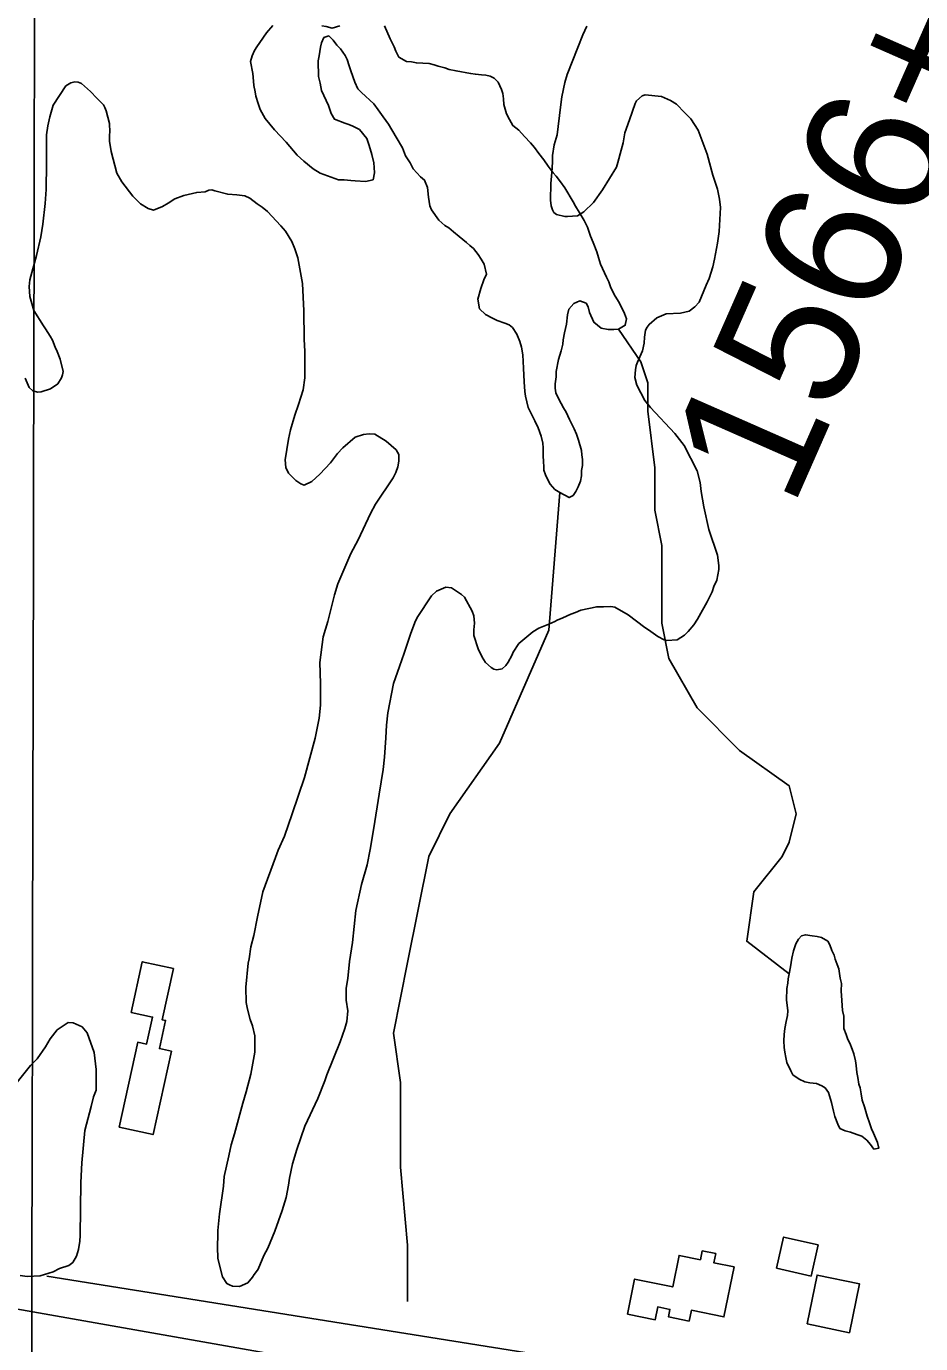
# Model space of a CAD drawing. Extents: x 3187622 to 3225504, y 800805 to 826213.
# Drawn here: x 3207504 to 3208153, y 806613 to 807570 of the extents above; entities that cross this region are included whole.
import ezdxf

# ---------------------------------------------------------------- set-up
doc = ezdxf.new("R2010")
doc.units = 0
for name, color, linetype in [('V-BLDG-OTLN', 7, 'Continuous'), ('V-GRID-MAJR', 7, 'Continuous'), ('V-ROAD-CNTR', 7, 'Continuous'), ('V-SITE-VEGE', 7, 'Continuous'), ('V-SURV-IDEN', 7, 'Continuous'), ('V-TOPO-SHOR', 7, 'Continuous')]:
    doc.layers.add(name, color=color, linetype=linetype)

msp = doc.modelspace()

# ---------------------------------------------------------------- linework, layer by layer
at = {"layer": 'V-BLDG-OTLN'}
for points in [[(3207571.05, 806770.17), (3207584.54, 806831.85), (3207590.93, 806830.45), (3207595.23, 806850.12), (3207579.77, 806853.5), (3207587.81, 806890.26), (3207610.36, 806885.32), (3207602.24, 806848.21), (3207604.71, 806847.67), (3207600.23, 806827.22), (3207608.92, 806825.32), (3207595.68, 806764.78)], [(3208048.43, 806667.72), (3208053.55, 806690.38), (3208078.63, 806684.72), (3208073.51, 806662.06)], [(3207940.12, 806634.4), (3207945.28, 806659.83), (3207973.01, 806654.21), (3207977.65, 806677.08), (3207993.19, 806673.93), (3207994.49, 806680.35), (3208004.32, 806678.36), (3208002.96, 806671.66), (3208017.59, 806668.7), (3208010.24, 806632.41), (3207986.56, 806637.21), (3207984.97, 806629.39), (3207969.86, 806632.45), (3207970.96, 806637.85), (3207962.17, 806639.64), (3207960.28, 806630.31)], [(3208070.59, 806627.26), (3208077.91, 806662.76), (3208108.62, 806656.43), (3208101.3, 806620.93)]]:
    msp.add_lwpolyline(points, close=True, dxfattribs=at)
at = {"layer": 'V-GRID-MAJR'}
msp.add_spline([(3207506.69, 806215.48), (3207519.03, 812274.22), (3207531.37, 818336.43), (3207543.72, 824398.67), (3207543.72, 824402.09)], degree=3, dxfattribs=at)
at = {"layer": 'V-ROAD-CNTR'}
msp.add_lwpolyline([(3205105.83, 807054.61), (3205532.73, 806980.16), (3206156.46, 806872.86), (3206698.48, 806779.69), (3207336.73, 806666.37), (3208060.92, 806538.44), (3209985, 806213.11)], dxfattribs=at)
at = {"layer": 'V-SITE-VEGE'}
for points in [[(3207910.65, 807569.68), (3207907.79, 807563.41), (3207904.12, 807554.12), (3207896.27, 807534.53), (3207894.67, 807528.74), (3207892.5, 807518.42), (3207891.64, 807510.85), (3207889.08, 807490.69), (3207886.96, 807483.39), (3207885.84, 807475.83), (3207885.77, 807471.04), (3207885.16, 807463.47), (3207884.54, 807455.4), (3207884.37, 807443.28), (3207884.82, 807439.23), (3207885.79, 807436.19), (3207886.77, 807434.4), (3207888.52, 807432.86), (3207894.56, 807431.52), (3207896.58, 807431.49), (3207903.91, 807431.89), (3207908.5, 807434.85), (3207915.41, 807441.58), (3207922.11, 807450.83), (3207932.19, 807467.35), (3207933.25, 807470.62), (3207935.65, 807479.68), (3207936.98, 807484.96), (3207938.35, 807492.27), (3207941.76, 807501.56), (3207945.72, 807513.63), (3207946.76, 807515.38), (3207950.85, 807519.11), (3207953.13, 807519.84), (3207964.99, 807518.66), (3207971.51, 807515.79), (3207975.77, 807512.95), (3207981.74, 807506.81), (3207986.22, 807502.45), (3207991.41, 807494.05), (3207997.99, 807476.78), (3208002.06, 807461.57), (3208005.46, 807451.42), (3208007.12, 807444.07), (3208007.79, 807438), (3208006.79, 807420.59), (3208005.66, 807412.02), (3208003.47, 807400.43), (3208002.14, 807394.89), (3207999.49, 807386.34), (3207997.4, 807381.58), (3207992.18, 807369.28), (3207989.1, 807365.78), (3207985.01, 807362.81), (3207978.68, 807361.38), (3207968.32, 807360.77), (3207961.46, 807357.84), (3207955.83, 807353.12), (3207954.54, 807351.12), (3207953.25, 807348.86), (3207952.42, 807343.82), (3207952.36, 807339.53), (3207951.02, 807333.99), (3207947.37, 807325.71), (3207946.57, 807323.2), (3207946.03, 807320.18), (3207945.44, 807314.63), (3207946.88, 807309.05), (3207952.78, 807297.85), (3207957, 807292.74), (3207974.67, 807273.81), (3207981.36, 807265.13), (3207990.7, 807246.81), (3207992.85, 807238.19), (3207993.77, 807231.87), (3207995.64, 807220.73), (3207999.19, 807204.26), (3208005.5, 807185.48), (3208006.4, 807178.15), (3208006.61, 807175.12), (3208004.99, 807167.31), (3208002.9, 807162.79), (3208001.59, 807159.02), (3207997.95, 807151.75), (3207992.25, 807141.23), (3207990.95, 807138.97), (3207988.37, 807134.97), (3207984.26, 807130.23), (3207981.7, 807127.48), (3207976.35, 807124.02), (3207968.76, 807123.62), (3207966.75, 807124.16), (3207962.24, 807126.49), (3207955.49, 807131.39), (3207952.73, 807132.94), (3207940.74, 807142.2), (3207930.97, 807147.9), (3207928.2, 807148.19)], [(3207543.62, 807528.14), (3207541.36, 807528.92), (3207538.84, 807529.21), (3207535.8, 807528.5), (3207532.23, 807526.28), (3207523.19, 807512.26), (3207520.55, 807503.96), (3207519.19, 807497.42), (3207518.34, 807490.86), (3207518.18, 807479.25), (3207518.3, 807469.65), (3207518.04, 807450.96), (3207517.39, 807440.87), (3207515.66, 807426), (3207514.02, 807416.68), (3207511.05, 807403.08), (3207506.25, 807385.47), (3207505.68, 807380.68), (3207506.08, 807373.35), (3207508.97, 807363.2), (3207516.13, 807351.99), (3207517.62, 807349.95), (3207520.83, 807344.6), (3207522.56, 807341.55), (3207524.5, 807336.47), (3207525.98, 807333.42), (3207528.17, 807327.83), (3207530.31, 807318.96), (3207529.78, 807316.44), (3207529.24, 807314.43), (3207526.4, 807309.93), (3207521.04, 807306.21), (3207514.45, 807304.03), (3207511.92, 807303.82), (3207508.4, 807304.88), (3207505.65, 807307.19), (3207502.72, 807314.05)], [(3207667.82, 806843.75), (3207666.12, 806848.33), (3207664.21, 806855.93), (3207663.27, 806860.74), (3207662.92, 806871.85), (3207664.68, 806889.25), (3207665.48, 806892.53), (3207666.61, 806901.1), (3207668.75, 806909.4), (3207671.46, 806923), (3207675.26, 806941.13), (3207684.45, 806966), (3207686.54, 806971.28), (3207690.98, 806981.57), (3207696.76, 806997.65), (3207705.72, 807024.04), (3207713.45, 807052.72), (3207715.35, 807062.29), (3207716.18, 807067.08), (3207717.32, 807076.66), (3207717.29, 807092.32), (3207716.75, 807107.48), (3207719.28, 807126.13), (3207722.47, 807137.45), (3207727.29, 807156.83), (3207729.93, 807164.62), (3207739.33, 807186.71), (3207744.52, 807196.74), (3207753.63, 807215.81), (3207757.26, 807222.57), (3207769.9, 807241.59), (3207771.98, 807245.6), (3207773.3, 807249.62), (3207774.12, 807253.91), (3207774.18, 807258.7), (3207772.21, 807262.01), (3207764.98, 807268.43), (3207756.71, 807273.34), (3207752.68, 807273.66), (3207748.38, 807273.21), (3207742.29, 807271.27), (3207733.34, 807263.57), (3207729.5, 807259.33), (3207724.6, 807252.58), (3207716.65, 807244.36), (3207711.03, 807239.14), (3207705.43, 807236.44), (3207702.92, 807237.23), (3207699.42, 807239.8), (3207693.94, 807245.18), (3207691.98, 807249.25), (3207691.55, 807254.82), (3207694.03, 807269.68), (3207695.39, 807276.48), (3207698.57, 807287.3), (3207701.2, 807294.84), (3207704.64, 807305.65), (3207705.77, 807314.22), (3207705.79, 807333.41), (3207705.41, 807342.51), (3207705.2, 807362.97), (3207704.21, 807382.93), (3207700.69, 807401.42), (3207698.51, 807408.01), (3207696.31, 807413.35), (3207691.87, 807420.73), (3207688.39, 807424.57), (3207678.68, 807435.06), (3207674.94, 807438.15), (3207671.19, 807440.72), (3207665.94, 807444.84), (3207662.18, 807446.41), (3207656.38, 807447.25), (3207649.82, 807447.59), (3207640.51, 807450), (3207638.24, 807450.79), (3207636.22, 807450.56), (3207633.43, 807449.34), (3207627.36, 807448.92), (3207617.99, 807446.78), (3207611.39, 807444.34), (3207606.54, 807441.13), (3207602.47, 807438.66), (3207595.86, 807435.98), (3207592.09, 807437.29), (3207586.58, 807440.65), (3207580.85, 807446.29), (3207572.92, 807456.76), (3207569.22, 807462.87), (3207565.15, 807478.59), (3207563.99, 807486.18), (3207564.05, 807490.72), (3207564.33, 807492.74), (3207563.92, 807499.06), (3207561.52, 807508.18), (3207560.55, 807510.72), (3207559.56, 807512.51), (3207557.58, 807514.81), (3207554.83, 807517.37), (3207550.1, 807522.24), (3207543.62, 807528.14)], [(3207928.2, 807148.19), (3207922.64, 807148.02), (3207917.84, 807148.08), (3207906.19, 807145.72), (3207902.38, 807144.01), (3207899.08, 807142.79), (3207893.23, 807140.09), (3207889.17, 807138.38), (3207887.38, 807137.4), (3207883.06, 807135.44), (3207875.7, 807132.52), (3207871.37, 807129.8), (3207861.15, 807121.35), (3207857.27, 807115.09), (3207856.22, 807112.58), (3207853.63, 807107.82), (3207851.83, 807105.32), (3207849.27, 807103.09), (3207845.22, 807102.39), (3207843.2, 807102.67), (3207841.2, 807103.96), (3207836.96, 807107.55), (3207834.74, 807111.37), (3207831.79, 807117.47), (3207828.65, 807127.11), (3207828.71, 807131.41), (3207829.03, 807136.2), (3207828.6, 807141.51), (3207827.38, 807144.81), (3207821.72, 807154.99), (3207819.73, 807157.04), (3207812.47, 807161.94), (3207808.18, 807162.26), (3207801.57, 807159.32), (3207797.74, 807156.09), (3207787.42, 807140.33), (3207785.85, 807136.56), (3207782.7, 807128.27), (3207777.96, 807114.44), (3207774.54, 807104.64), (3207770.33, 807092.33), (3207766.24, 807071.17), (3207765.1, 807062.09), (3207764.72, 807053.01), (3207763.76, 807038.88), (3207762.63, 807029.8), (3207759.85, 807011.92), (3207755.97, 806987.47), (3207753.22, 806971.85), (3207751.04, 806960.77), (3207747.06, 806946.43), (3207743, 806927.55), (3207740.4, 806904.35), (3207738.19, 806890.49), (3207737, 806878.13), (3207735.89, 806871.08), (3207735.77, 806862.49), (3207737.18, 806854.65), (3207736.31, 806846.83), (3207734.97, 806841.8), (3207731.56, 806832.25), (3207721.87, 806808.14), (3207720.29, 806803.87), (3207715.32, 806791.06), (3207705.94, 806770.99), (3207700.15, 806753.9), (3207696.97, 806743.59), (3207694.8, 806733.26), (3207693.97, 806727.97), (3207692.33, 806719.15), (3207689.42, 806709.6), (3207684.16, 806694.77), (3207678.93, 806682.22), (3207676.08, 806676.96), (3207671.9, 806667.17), (3207670.87, 806665.41), (3207669.06, 806663.16), (3207667.77, 806661.16), (3207664.43, 806657.17), (3207658.34, 806654.47), (3207653.29, 806654.8), (3207651.03, 806655.59), (3207649.27, 806656.63), (3207646.06, 806661.47), (3207642.71, 806674.9), (3207642.75, 806677.68), (3207642.54, 806680.46), (3207642.75, 806695.1), (3207643.93, 806707.21), (3207646.74, 806727.37), (3207647.34, 806734.44), (3207650.58, 806749.29), (3207652.46, 806757.35), (3207654.85, 806765.39), (3207660.72, 806787.53), (3207663.36, 806795.83), (3207666.57, 806808.67), (3207669.57, 806824.53), (3207669.66, 806830.59), (3207669.49, 806836.41), (3207667.82, 806843.75)], [(3207494.98, 806800.48), (3207506.55, 806814.96), (3207511.41, 806819.69), (3207517.6, 806828.45), (3207520.96, 806834.21), (3207526.1, 806840.95), (3207534.01, 806846.14), (3207537.54, 806845.84), (3207544.06, 806842.97), (3207547.79, 806838.63), (3207552.89, 806824.41), (3207554.23, 806812.02), (3207554.2, 806809.24), (3207554.34, 806801.41), (3207554.28, 806797.12), (3207552.44, 806792.09), (3207550.58, 806785.3), (3207546.03, 806767.69), (3207543.94, 806744.23), (3207543.23, 806730.1), (3207542.69, 806691.46), (3207542.38, 806687.43), (3207541.53, 806681.38), (3207539.95, 806676.6), (3207537.36, 806671.84), (3207534.55, 806669.61), (3207527.7, 806667.43), (3207523.12, 806665.22), (3207513.74, 806662.32), (3207504.13, 806661.7), (3207499.1, 806662.53)]]:
    msp.add_lwpolyline(points, dxfattribs=at)
at = {"layer": 'V-TOPO-SHOR'}
msp.add_line((3207877.75, 806604.6), (3207518.44, 806661.91), dxfattribs=at)
for points in [[(3207673.44, 807509.25), (3207671.9, 807513.41), (3207670.39, 807518.84), (3207669.8, 807522.03), (3207668.91, 807526.5), (3207668.64, 807529.68), (3207668.08, 807535.42), (3207666.29, 807544.04), (3207667.62, 807548.15), (3207669.27, 807551.95), (3207670.9, 807554.79), (3207673.17, 807557.94), (3207678.04, 807564.87), (3207682.57, 807570.22)], [(3207879.47, 807249.56), (3207879.21, 807253.7), (3207878.94, 807257.53), (3207879.03, 807263.57), (3207878.75, 807266.76), (3207877.56, 807271.86), (3207875.41, 807277.94), (3207872.94, 807283.06), (3207871.08, 807286.59), (3207867.98, 807292.68), (3207866.19, 807300.98), (3207865.6, 807304.49), (3207865.07, 807311.5), (3207864.57, 807321.37), (3207864.07, 807330.92), (3207863.2, 807336.66), (3207861.98, 807340.81), (3207859.83, 807345.94), (3207856.71, 807350.75), (3207854.19, 807352.7), (3207851.03, 807354.02), (3207845.65, 807356), (3207842.17, 807357.64), (3207837.12, 807360.26), (3207832.72, 807364.45), (3207831.55, 807371.47), (3207833.56, 807379.08), (3207835.88, 807385.41), (3207837.85, 807389.52), (3207836.04, 807396.86), (3207833.86, 807400.39), (3207831.69, 807403.93), (3207828.25, 807408.11), (3207825.73, 807410.37), (3207823.22, 807412.64), (3207817.87, 807416.85), (3207813.78, 807420.41), (3207810.32, 807423.32), (3207807.48, 807424.95), (3207803.08, 807428.83), (3207797.78, 807436.22), (3207796.54, 807439.1), (3207795.68, 807445.48), (3207794.82, 807452.49), (3207792.67, 807457.93), (3207789.84, 807460.2), (3207784.52, 807466), (3207782.35, 807470.49), (3207778.92, 807475.63), (3207776.77, 807481.38), (3207772.11, 807489.09), (3207766.52, 807498.4), (3207762.77, 807503.86), (3207759.03, 807509), (3207755.91, 807513.18), (3207747.11, 807521.58), (3207744.29, 807524.16), (3207742.13, 807528.96), (3207739.38, 807537.28), (3207738.16, 807540.8), (3207736.63, 807545.59), (3207735.08, 807548.47), (3207731.65, 807553.3), (3207729.14, 807555.88), (3207726.33, 807559.42), (3207723.19, 807562.64), (3207719.68, 807561.42), (3207718.03, 807557.62), (3207717.35, 807554.45), (3207716.31, 807548.1), (3207715.62, 807544.61), (3207715.77, 807533.16), (3207716.98, 807528.36), (3207717.86, 807522.94), (3207723.12, 807512.05), (3207724.94, 807506.3), (3207727.43, 807502.13), (3207735.02, 807499.16), (3207737.87, 807498.16), (3207740.72, 807497.17), (3207745.46, 807494.56), (3207750.78, 807488.12), (3207752.62, 807483), (3207754.44, 807476.61), (3207755.94, 807470.54), (3207756.21, 807467.04), (3207756.47, 807463.21), (3207755.45, 807458.14), (3207750.02, 807456.94), (3207742.39, 807457.37), (3207739.21, 807457.73), (3207734.45, 807458.12), (3207730.31, 807458.17), (3207717.01, 807462.82), (3207711.97, 807466.07), (3207705.04, 807471.58), (3207700.33, 807476.1), (3207692.19, 807485.44), (3207683.73, 807494.47), (3207677.16, 807502.52), (3207673.44, 807509.25)], [(3207718.2, 807570.03), (3207721.38, 807569.35), (3207725.82, 807568.33), (3207731.25, 807569.85)], [(3207763.71, 807570.03), (3207767.71, 807560.43), (3207770.81, 807554.65), (3207772.04, 807551.45), (3207774.21, 807547.29), (3207779.57, 807544.03), (3207783.38, 807543.66), (3207786.87, 807542.97), (3207791.64, 807542.9), (3207796.09, 807542.52), (3207799.9, 807541.52), (3207802.75, 807540.52), (3207807.5, 807539.5), (3207810.67, 807538.18)], [(3207810.67, 807538.18), (3207815.75, 807537.16), (3207826.22, 807535.42), (3207829.71, 807534.73), (3207834.16, 807534.35), (3207837.34, 807533.99), (3207840.51, 807533.31), (3207843.36, 807531.99), (3207846.18, 807529.09), (3207848.65, 807523.65), (3207849.56, 807520.77), (3207850.15, 807516.94), (3207850.41, 807512.8), (3207852.22, 807506.09), (3207854.39, 807501.93), (3207856.87, 807497.44), (3207861.28, 807494.19), (3207865.35, 807489.68), (3207869.74, 807484.85), (3207872.56, 807481.63), (3207875.68, 807477.13), (3207879.43, 807472.62), (3207882.55, 807468.12), (3207886.3, 807463.29), (3207888.49, 807460.72), (3207891.61, 807456.54), (3207894.74, 807452.36), (3207900.64, 807442.09), (3207902.5, 807438.88), (3207904.99, 807434.71), (3207906.54, 807432.14), (3207908.72, 807428.61), (3207911.2, 807423.81), (3207913.33, 807417.09), (3207915.18, 807412.61), (3207917.95, 807405.89), (3207919.16, 807401.74), (3207920.68, 807396.94), (3207923.46, 807390.54), (3207925, 807387.34), (3207926.55, 807384.13), (3207927.77, 807380.3), (3207930.55, 807374.85), (3207933.66, 807369.71), (3207936.45, 807364.27), (3207938, 807361.06), (3207939.53, 807357.22), (3207938.51, 807352.46), (3207933.7, 807349.67), (3207930.2, 807349.4), (3207926.06, 807349.46), (3207920.98, 807350.48), (3207915.63, 807354.7), (3207912.55, 807361.74), (3207911.65, 807365.89), (3207910.1, 807368.46), (3207905.67, 807370.11), (3207901.19, 807368.26), (3207897.63, 807364.18), (3207896.62, 807360.05), (3207895.89, 807353.38), (3207894.52, 807347.04), (3207893.5, 807341.96), (3207893.13, 807338.78), (3207892.11, 807334.02), (3207890.12, 807327.69), (3207888.4, 807318.8), (3207888.34, 807314.99), (3207887.64, 807309.91), (3207887.59, 807306.72), (3207888.18, 807303.53), (3207890.34, 807298.73), (3207893.76, 807292.64), (3207895.62, 807289.43), (3207898.09, 807283.98), (3207901.49, 807277.25), (3207903.03, 807273.41), (3207904.56, 807268.94), (3207906.68, 807261.59), (3207906.96, 807258.4), (3207907.54, 807254.89), (3207907.49, 807250.76), (3207906.8, 807246.95), (3207906.74, 807243.13), (3207906.05, 807239.33), (3207904.4, 807235.21), (3207902.76, 807231.73), (3207900.81, 807228.9), (3207897.93, 807227.35), (3207890.98, 807230.94), (3207887.51, 807233.22), (3207884.07, 807237.09), (3207882.2, 807240.61), (3207880.66, 807243.82), (3207879.44, 807247.34), (3207879.47, 807249.56)], [(3208057.56, 806881.44), (3208026.77, 806905.22), (3208031.9, 806941.15), (3208052.42, 806966.8), (3208057.56, 806977.07), (3208062.69, 806997.6), (3208057.56, 807018.12), (3208021.63, 807043.78), (3207990.84, 807074.57), (3207970.32, 807110.49), (3207965.18, 807136.15), (3207965.18, 807156.68), (3207965.18, 807192.6), (3207960.05, 807218.26), (3207960.05, 807249.05), (3207954.92, 807290.11), (3207954.92, 807310.63), (3207949.79, 807326.03), (3207933.7, 807349.67)], [(3207890.98, 807230.94), (3207883.08, 807131.02), (3207847.15, 807048.91), (3207811.23, 806997.6), (3207795.84, 806966.8), (3207780.44, 806889.83), (3207770.18, 806838.51), (3207775.31, 806802.59), (3207775.31, 806741.01), (3207780.44, 806684.56), (3207780.44, 806648.64), (3207780.44, 806643.5)], [(3208097.22, 806850.66), (3208096.32, 806854.81), (3208095.79, 806862.13), (3208095.25, 806869.14), (3208095.65, 806874.54), (3208094.75, 806878.38), (3208093.57, 806885.07), (3208092.34, 806888.27), (3208091.12, 806892.11), (3208090.21, 806894.98), (3208088.67, 806898.51), (3208087.13, 806902.66), (3208085.58, 806905.23), (3208081.16, 806907.84), (3208077.99, 806908.52), (3208074.18, 806909.21), (3208069.42, 806909.91), (3208066.54, 806909), (3208064.28, 806906.81), (3208062.32, 806903.33), (3208060.66, 806898.27), (3208059.63, 806892.87), (3208058.59, 806886.52), (3208057.56, 806881.44), (3208056.87, 806877.95), (3208056.51, 806874.78), (3208055.82, 806870.97), (3208055.71, 806862.7), (3208056.55, 806854.73), (3208056.5, 806851.23), (3208055.48, 806846.79), (3208054.45, 806841.71), (3208054.08, 806837.58), (3208053.69, 806832.82), (3208053.94, 806828.04), (3208054.53, 806824.53), (3208055.11, 806820.7), (3208056.02, 806817.19), (3208058.8, 806811.11), (3208060.35, 806808.22), (3208064.75, 806804.98), (3208068.87, 806803.01), (3208072.67, 806802.32), (3208077.44, 806801.93), (3208081.23, 806800.29), (3208083.76, 806798.66), (3208086.26, 806795.45), (3208088.38, 806788.1), (3208089.88, 806781.71), (3208090.78, 806777.88), (3208092.93, 806772.44), (3208094.48, 806769.24), (3208098.27, 806767.59), (3208102.08, 806766.58), (3208106.83, 806764.93), (3208110.31, 806763.6), (3208114.09, 806760.69), (3208116.59, 806757.47), (3208119.09, 806754.25), (3208122.6, 806754.84), (3208121.7, 806758.99), (3208118.93, 806765.71), (3208117.39, 806768.91), (3208115.86, 806773.39), (3208114.33, 806778.19), (3208112.2, 806784.9), (3208110.68, 806789.69), (3208109.79, 806794.48), (3208109.21, 806798.62), (3208108.3, 806801.5), (3208107.41, 806806.28), (3208106.83, 806809.79), (3208106.26, 806814.89), (3208105.67, 806818.4), (3208104.47, 806823.51), (3208103.25, 806826.71), (3208101.72, 806831.18), (3208100.16, 806833.75), (3208098.94, 806837.58), (3208097.41, 806841.74), (3208097.22, 806850.66)]]:
    msp.add_lwpolyline(points, dxfattribs=at)

# ---------------------------------------------------------------- texts
at = {"layer": 'V-SURV-IDEN'}
msp.add_text('1566+06.2', height=100, rotation=66.2349, dxfattribs=at).set_placement((3208059.75, 807218.36))

doc.saveas('drawing.dxf')
